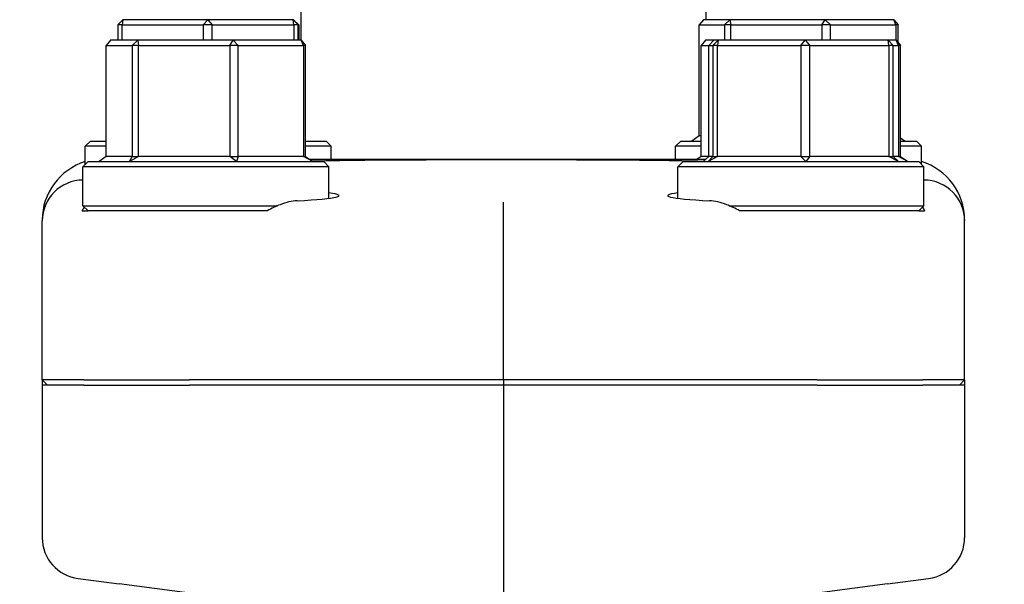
# Model space of a CAD drawing. Header units: inches. Extents: x 24 to 1128, y -69 to 748.
# Tile 548 of 656: x 961.56 to 964.56, y 305.81 to 307.53. Entities that reach past the tile are written whole.
import ezdxf

# ---------------------------------------------------------------- set-up
doc = ezdxf.new("R2010")
doc.units = ezdxf.units.IN
doc.header["$LTSCALE"] = 32
doc.header["$MEASUREMENT"] = 0
doc.layers.add('Visible (ANSI)', color=7, linetype='Continuous', lineweight=30)

msp = doc.modelspace()

# ---------------------------------------------------------------- linework, layer by layer
at = {"layer": 'Visible (ANSI)'}
for p, q in [((962.41703, 307.78863), (962.41703, 307.47242)), ((963.65203, 307.78863), (963.65203, 307.53492)), ((961.85881, 307.51929), (961.8744, 307.53492)), ((961.87222, 307.51929), (961.85881, 307.51929)), ((961.85881, 307.51929), (961.85881, 307.47242)), ((961.8744, 307.53492), (961.87222, 307.51929)), ((961.87222, 307.47242), (961.87222, 307.51929)), ((961.87222, 307.51929), (962.11942, 307.51929)), ((962.133, 307.53492), (961.8744, 307.53492)), ((962.11942, 307.51929), (962.133, 307.53492)), ((962.14648, 307.51929), (962.11942, 307.51929)), ((962.11942, 307.51929), (962.11942, 307.47242)), ((962.133, 307.53492), (962.14648, 307.51929)), ((962.39314, 307.53492), (962.133, 307.53492)), ((962.14648, 307.47242), (962.14648, 307.51929)), ((962.14648, 307.51929), (962.39515, 307.51929)), ((962.39515, 307.51929), (962.39314, 307.53492)), ((962.39314, 307.53492), (962.4088, 307.51929)), ((962.39467, 307.53492), (962.39314, 307.53492)), ((962.41026, 307.51929), (962.39467, 307.53492)), ((962.4088, 307.51929), (962.39515, 307.51929)), ((962.39515, 307.51929), (962.39515, 307.47242)), ((962.4088, 307.47242), (962.4088, 307.51929)), ((962.4088, 307.51929), (962.41026, 307.51929)), ((962.41026, 307.51929), (962.41026, 307.47242)), ((963.6443, 307.53492), (963.63105, 307.51929)), ((963.63105, 307.18054), (963.63105, 307.51929)), ((963.63105, 307.51929), (963.70856, 307.51929)), ((963.72539, 307.53492), (963.6443, 307.53492)), ((963.70856, 307.51929), (963.72539, 307.53492)), ((963.72794, 307.51929), (963.70856, 307.51929)), ((963.70856, 307.51929), (963.70856, 307.47242)), ((963.72539, 307.53492), (963.72794, 307.51929)), ((964.01563, 307.53492), (963.72539, 307.53492)), ((963.72794, 307.47242), (963.72794, 307.51929)), ((963.72794, 307.51929), (964.00537, 307.51929)), ((964.00537, 307.51929), (964.01563, 307.53492)), ((964.03142, 307.51929), (964.00537, 307.51929)), ((964.00537, 307.51929), (964.00537, 307.47242)), ((964.01563, 307.53492), (964.03142, 307.51929)), ((964.22477, 307.53492), (964.01563, 307.53492)), ((964.03142, 307.47242), (964.03142, 307.51929)), ((964.03142, 307.51929), (964.23134, 307.51929)), ((964.23134, 307.51929), (964.22477, 307.53492)), ((964.22477, 307.53492), (964.23802, 307.51929)), ((964.23802, 307.51929), (964.23134, 307.51929)), ((964.23134, 307.51929), (964.23134, 307.47242)), ((964.23802, 307.46576), (964.23802, 307.51929)), ((961.83667, 307.47242), (961.82348, 307.45679)), ((961.82348, 307.11804), (961.82348, 307.45679)), ((961.82348, 307.45679), (961.90271, 307.45679)), ((961.91955, 307.47242), (961.83667, 307.47242)), ((961.90271, 307.45679), (961.91955, 307.47242)), ((961.9222, 307.45679), (961.90271, 307.45679)), ((961.90271, 307.45679), (961.90271, 307.11804)), ((961.91955, 307.47242), (961.9222, 307.45679)), ((962.21024, 307.47242), (961.91955, 307.47242)), ((961.9222, 307.11804), (961.9222, 307.45679)), ((961.9222, 307.45679), (962.20007, 307.45679)), ((962.20007, 307.45679), (962.21024, 307.47242)), ((962.22608, 307.45679), (962.20007, 307.45679)), ((962.20007, 307.45679), (962.20007, 307.11804)), ((962.21024, 307.47242), (962.22608, 307.45679)), ((962.41804, 307.47242), (962.21024, 307.47242)), ((962.22608, 307.11804), (962.22608, 307.45679)), ((962.22608, 307.45679), (962.42471, 307.45679)), ((962.42471, 307.45679), (962.41804, 307.47242)), ((962.41804, 307.47242), (962.43123, 307.45679)), ((962.43123, 307.45679), (962.42471, 307.45679)), ((962.42471, 307.45679), (962.42471, 307.11804)), ((962.43123, 307.11804), (962.43123, 307.45679)), ((963.65102, 307.47242), (963.63784, 307.45679)), ((963.63784, 307.11804), (963.63784, 307.45679)), ((963.63784, 307.45679), (963.66071, 307.45679)), ((963.67603, 307.47242), (963.65102, 307.47242)), ((963.67603, 307.47242), (963.66071, 307.45679)), ((963.66071, 307.11804), (963.66071, 307.45679)), ((963.66071, 307.45679), (963.67324, 307.45679)), ((963.67324, 307.45679), (963.68913, 307.47242)), ((963.68778, 307.45679), (963.67324, 307.45679)), ((963.67324, 307.45679), (963.67324, 307.11804)), ((963.68913, 307.47242), (963.67603, 307.47242)), ((963.68913, 307.47242), (963.68778, 307.45679)), ((963.68778, 307.11804), (963.68778, 307.45679)), ((963.68778, 307.45679), (963.94174, 307.45679)), ((963.95481, 307.47242), (963.68913, 307.47242)), ((963.94174, 307.45679), (963.95481, 307.47242)), ((963.96878, 307.45679), (963.94174, 307.45679)), ((963.94174, 307.45679), (963.94174, 307.11804)), ((963.95481, 307.47242), (963.96878, 307.45679)), ((964.20739, 307.47242), (963.95481, 307.47242)), ((963.96878, 307.11804), (963.96878, 307.45679)), ((963.96878, 307.45679), (964.21022, 307.45679)), ((964.21022, 307.45679), (964.20739, 307.47242)), ((964.20739, 307.47242), (964.22271, 307.45679)), ((964.2324, 307.47242), (964.20739, 307.47242)), ((964.22271, 307.45679), (964.21022, 307.45679)), ((964.21022, 307.45679), (964.21022, 307.11804)), ((964.22271, 307.11804), (964.22271, 307.45679)), ((964.22271, 307.45679), (964.23907, 307.45679)), ((964.23907, 307.45679), (964.2324, 307.47242)), ((964.2324, 307.47242), (964.24559, 307.45679)), ((964.24559, 307.45679), (964.23907, 307.45679)), ((964.23907, 307.45679), (964.23907, 307.11804)), ((964.24559, 307.11804), (964.24559, 307.45679)), ((961.77516, 307.16492), (961.75953, 307.14929)), ((961.77516, 307.16492), (961.82348, 307.16492)), ((962.43123, 307.16492), (962.49391, 307.16492)), ((962.49391, 307.16492), (962.50953, 307.14929)), ((963.57516, 307.16492), (963.55953, 307.14929)), ((963.57516, 307.16492), (963.63784, 307.16492)), ((963.63105, 307.18054), (963.60933, 307.16492)), ((963.63784, 307.18054), (963.63105, 307.18054)), ((964.24559, 307.1751), (964.25973, 307.16492)), ((964.25973, 307.16492), (964.24559, 307.17271)), ((964.24559, 307.16492), (964.29391, 307.16492)), ((964.29391, 307.16492), (964.30953, 307.14929)), ((961.82348, 307.14929), (961.75953, 307.14929)), ((961.75953, 307.09397), (961.75953, 307.14929)), ((962.50953, 307.14929), (962.43123, 307.14929)), ((962.50953, 307.10867), (962.50953, 307.14929)), ((963.63784, 307.14929), (963.55953, 307.14929)), ((963.55953, 307.10867), (963.55953, 307.14929)), ((964.30953, 307.14929), (964.24559, 307.14929)), ((964.30953, 307.09397), (964.30953, 307.14929)), ((961.76798, 307.10242), (961.75235, 307.08679)), ((961.76798, 307.10242), (962.48673, 307.10242)), ((961.82348, 307.11804), (961.80164, 307.10242)), ((961.90271, 307.11804), (961.82348, 307.11804)), ((961.89452, 307.10242), (961.90271, 307.11804)), ((961.9222, 307.11804), (961.89452, 307.10242)), ((961.90271, 307.11804), (961.9222, 307.11804)), ((962.20007, 307.11804), (961.9222, 307.11804)), ((962.20007, 307.11804), (962.22608, 307.11804)), ((962.22023, 307.10242), (962.20007, 307.11804)), ((962.22608, 307.11804), (962.22023, 307.10242)), ((962.42471, 307.11804), (962.22608, 307.11804)), ((962.45307, 307.10242), (962.42471, 307.11804)), ((962.42471, 307.11804), (962.43123, 307.11804)), ((962.43123, 307.11804), (962.45307, 307.10242)), ((963.03443, 307.10867), (962.44433, 307.10867)), ((962.48673, 307.10242), (962.50235, 307.08679)), ((963.6507, 307.10867), (963.03443, 307.10867)), ((963.58234, 307.10242), (963.56671, 307.08679)), ((963.58234, 307.10242), (964.30109, 307.10242)), ((963.63784, 307.11804), (963.62473, 307.10867)), ((963.66071, 307.11804), (963.63784, 307.11804)), ((963.66071, 307.11804), (963.64402, 307.10242)), ((963.6587, 307.10242), (963.67324, 307.11804)), ((963.68778, 307.11804), (963.6587, 307.10242)), ((963.67324, 307.11804), (963.66071, 307.11804)), ((963.67324, 307.11804), (963.68778, 307.11804)), ((963.94174, 307.11804), (963.68778, 307.11804)), ((963.95639, 307.10242), (963.94174, 307.11804)), ((963.94174, 307.11804), (963.96878, 307.11804)), ((963.96878, 307.11804), (963.95639, 307.10242)), ((964.21022, 307.11804), (963.96878, 307.11804)), ((964.2394, 307.10242), (964.21022, 307.11804)), ((964.21022, 307.11804), (964.22271, 307.11804)), ((964.22271, 307.11804), (964.2394, 307.10242)), ((964.23907, 307.11804), (964.22271, 307.11804)), ((964.26742, 307.10242), (964.23907, 307.11804)), ((964.23907, 307.11804), (964.24559, 307.11804)), ((964.24559, 307.11804), (964.26742, 307.10242)), ((964.30109, 307.10242), (964.31671, 307.08679)), ((962.50235, 307.08679), (961.75235, 307.08679)), ((961.75235, 306.96804), (961.75235, 307.08679)), ((962.50235, 306.99044), (962.50235, 307.08679)), ((964.31671, 307.08679), (963.56671, 307.08679)), ((963.56671, 306.99044), (963.56671, 307.08679)), ((964.31671, 306.96804), (964.31671, 307.08679)), ((963.03453, 306.85379), (963.03453, 306.97874)), ((961.75058, 306.95242), (961.76798, 306.95242)), ((961.75235, 306.96804), (962.34607, 306.96804)), ((961.76798, 306.95242), (961.75235, 306.96804)), ((962.21565, 306.95242), (961.76798, 306.95242)), ((963.723, 306.96804), (964.31671, 306.96804)), ((964.30109, 306.95242), (963.85342, 306.95242)), ((964.30109, 306.95242), (964.31671, 306.96804)), ((964.30109, 306.95242), (964.31848, 306.95242)), ((961.62828, 306.92457), (961.62828, 306.92186)), ((961.62828, 306.43679), (961.62828, 306.92186)), ((964.44078, 306.92457), (964.44078, 306.92186)), ((964.44078, 306.43679), (964.44078, 306.92186)), ((963.03453, 306.43679), (963.03453, 306.85379)), ((961.62828, 306.43679), (961.62828, 306.42117)), ((961.75563, 306.43679), (961.62828, 306.43679)), ((961.62828, 306.43679), (961.64405, 306.42117)), ((961.75563, 306.43679), (962.07787, 306.43679)), ((963.03453, 306.43679), (962.07787, 306.43679)), ((963.99119, 306.43679), (963.03453, 306.43679)), ((963.03453, 306.43679), (963.03453, 306.42117)), ((963.99119, 306.43679), (964.31343, 306.43679)), ((964.44078, 306.43679), (964.31343, 306.43679)), ((964.42502, 306.42117), (964.44078, 306.43679)), ((964.44078, 306.43679), (964.44078, 306.42117)), ((961.62828, 306.42117), (961.62828, 305.95594)), ((961.75563, 306.42117), (961.62828, 306.42117)), ((961.75563, 306.42117), (962.07787, 306.42117)), ((963.03453, 306.42117), (962.07787, 306.42117)), ((963.03453, 306.42117), (963.03453, 305.6448)), ((963.99119, 306.42117), (963.03453, 306.42117)), ((963.99119, 306.42117), (964.31343, 306.42117)), ((964.44078, 306.42117), (964.31343, 306.42117)), ((964.44078, 306.42117), (964.44078, 305.95594)), ((961.73807, 305.83172), (961.86323, 305.81524)), ((962.07805, 305.78696), (961.86323, 305.81524)), ((964.20584, 305.81524), (963.99102, 305.78696)), ((964.20584, 305.81524), (964.331, 305.83172))]:
    msp.add_line(p, q, dxfattribs=at)
msp.add_arc((974.03453, 314.54617), 18.75, 193.689887, 261.558657, dxfattribs=at)
for centre, major_axis, ratio, start_param, end_param in [((961.81744, 306.92349), (0.18003, -0.0586), 0.9903423, 2.1937689, 3.4534494), ((964.25163, 306.92349), (-0.18003, -0.0586), 0.9903423, 2.829736, 4.0894164), ((961.75439, 306.921), (-0.1175, 0.04626), 0.9899206, 5.1001048, 6.6547973), ((964.31468, 306.921), (0.1175, 0.04626), 0.9899206, 5.9115734, 7.4662658), ((962.12735, 306.99863), (0.40625, 0), 0.0524078, 5.4675538, 6.6779764), ((963.94171, 306.99863), (0.40625, 0), 0.0524078, 2.7468015, 3.9572242), ((961.75439, 305.95565), (0.12504, -0.01646), 0.991106, 3.2713412, 4.712389), ((964.31468, 305.95565), (-0.12504, -0.01646), 0.991106, 1.5707963, 3.0118441)]:
    msp.add_ellipse(centre, major_axis=major_axis, ratio=ratio, start_param=start_param, end_param=end_param, dxfattribs=at)
for points, knots in [([(962.45015, 307.1045), (962.45529, 307.10463), (962.46051, 307.10475), (962.53696, 307.10648), (962.62024, 307.10742), (962.78789, 307.10835), (962.86886, 307.10848), (962.96745, 307.10854), (962.98331, 307.10855), (963.00867, 307.10855), (963.01814, 307.10855), (963.03621, 307.10855), (963.04479, 307.10855), (963.06461, 307.10855), (963.07583, 307.10855), (963.1095, 307.10854), (963.13189, 307.10852), (963.20993, 307.10844), (963.26469, 307.10834), (963.4093, 307.10773), (963.49415, 307.10698), (963.59562, 307.10508), (963.62148, 307.10448), (963.6455, 307.1038)], [4.286994, 4.286994, 4.286994, 4.286994, 4.3433226, 4.3433226, 5.1013156, 5.1013156, 5.7353123, 5.7353123, 5.8564738, 5.8564738, 5.9286995, 5.9286995, 5.9941278, 5.9941278, 6.0797236, 6.0797236, 6.2512222, 6.2512222, 6.6809245, 6.6809245, 7.4266324, 7.4266324, 7.7047488, 7.7047488, 7.7047488, 7.7047488]), ([(962.4058, 306.98312), (962.38993, 306.98234), (962.37208, 306.97807), (962.34059, 306.96611), (962.32716, 306.95972), (962.31424, 306.95242)], [0.53727464, 0.53727464, 0.53727464, 0.53727464, 0.70123165, 0.70123165, 0.81966305, 0.81966305, 0.81966305, 0.81966305]), ([(963.75482, 306.95242), (963.74193, 306.95971), (963.72852, 306.96609), (963.69702, 306.97806), (963.67915, 306.98234), (963.66326, 306.98312)], [1.49579577, 1.49579577, 1.49579577, 1.49579577, 1.61405233, 1.61405233, 1.77819273, 1.77819273, 1.77819273, 1.77819273])]:
    msp.add_open_spline(points, degree=3, knots=knots, dxfattribs=at)
for points in [[(961.75058, 306.95242), (961.75251, 306.9564), (961.75458, 306.96016), (961.75673, 306.96367)], [(964.31233, 306.96367), (964.31449, 306.96016), (964.31656, 306.9564), (964.31848, 306.95242)]]:
    msp.add_open_spline(points, degree=3, dxfattribs=at)
for points, weights in [([(962.31424, 306.95242), (962.26517, 306.95242), (962.21565, 306.95242)], [0.999903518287, 0.999901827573, 0.9999171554]), ([(963.85342, 306.95242), (963.80389, 306.95242), (963.75482, 306.95242)], [0.999917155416, 0.999901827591, 0.999903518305])]:
    msp.add_rational_spline(points, weights, degree=2, dxfattribs=at)

doc.saveas('drawing.dxf')
